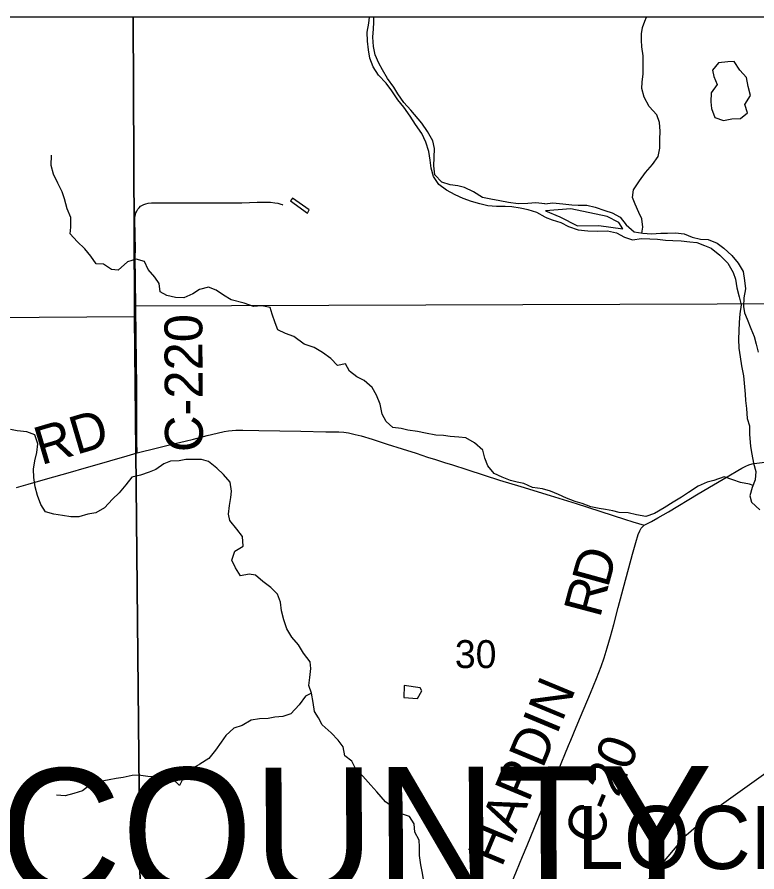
# Model space of a CAD drawing. Extents: x -87 to 2145, y -2128 to 440.
# Drawn here: x -41.988 to -40.88, y -691.904 to -690.623 of the extents above; entities that cross this region are included whole.
import ezdxf

# ---------------------------------------------------------------- set-up
doc = ezdxf.new("R2010")
doc.units = 0
for name, color, linetype in [('GM_X_Corporation_Text', 7, 'Continuous'), ('GM_X_County_Road', 7, 'Continuous'), ('GM_X_County_Road_Text', 7, 'Continuous'), ('GM_X_County_Text', 7, 'Continuous'), ('GM_X_Major_River', 7, 'Continuous'), ('GM_X_Minor_Lake', 7, 'Continuous'), ('GM_X_Minor_River', 7, 'Continuous'), ('GM_X_Rail_Line', 7, 'Continuous'), ('GM_X_Section', 7, 'Continuous'), ('GM_X_Section_Text', 7, 'Continuous'), ('GM_X_Township_Text', 7, 'Continuous'), ('SH_Cut_Line', 7, 'Continuous'), ('SN_P_Text', 7, 'Continuous')]:
    doc.layers.add(name, color=color, linetype=linetype)

msp = doc.modelspace()

# ---------------------------------------------------------------- linework, layer by layer
at = {"layer": 'GM_X_County_Road'}
for points in [[(-41.8086, -691.2758), (-41.8089, -691.259), (-41.8089, -691.2409), (-41.809, -691.2235), (-41.809, -691.2012), (-41.8091, -691.1757), (-41.8096, -691.1403), (-41.8103, -691.0588), (-41.8108, -691.0139), (-41.8112, -690.9855), (-41.8111, -690.9675), (-41.8113, -690.952), (-41.8113, -690.9488), (-41.8118, -690.9265), (-41.8117, -690.9228), (-41.8111, -690.9191), (-41.8103, -690.9161), (-41.8091, -690.9133), (-41.8074, -690.9106), (-41.8055, -690.9082), (-41.8032, -690.9061), (-41.8006, -690.9043), (-41.7984, -690.9032), (-41.7955, -690.9023), (-41.7918, -690.9015), (-41.7869, -690.9011), (-41.7726, -690.901), (-41.7595, -690.9008), (-41.7471, -690.9007), (-41.7142, -690.9008), (-41.6893, -690.9008), (-41.6713, -690.9009), (-41.6514, -690.9007), (-41.6284, -690.9), (-41.6172, -690.8999), (-41.6085, -690.9001), (-41.6023, -690.9008), (-41.5974, -690.9016), (-41.5932, -690.9027), (-41.5909, -690.9036), (-41.5899, -690.9042)], [(-41.8086, -691.2758), (-41.7778, -691.2681), (-41.7557, -691.2626), (-41.7367, -691.2579), (-41.724, -691.2549), (-41.7035, -691.2496), (-41.6885, -691.2459), (-41.6782, -691.2438), (-41.6715, -691.2427), (-41.666, -691.2421), (-41.6604, -691.2418), (-41.6499, -691.2418), (-41.6263, -691.2422), (-41.563, -691.2434), (-41.5257, -691.2441), (-41.5146, -691.244), (-41.506, -691.2442), (-41.4986, -691.2448), (-41.4919, -691.2457), (-41.4816, -691.2479), (-41.4727, -691.2502), (-41.456, -691.2553), (-41.4336, -691.2626), (-41.4111, -691.2698), (-41.3903, -691.2762), (-41.3732, -691.2819), (-41.3614, -691.2856), (-41.3478, -691.29), (-41.3359, -691.2937), (-41.3146, -691.3004), (-41.2882, -691.3093), (-41.2654, -691.3164), (-41.2333, -691.3263), (-41.1896, -691.3397), (-41.1504, -691.3518), (-41.0782, -691.3748), (-41.0658, -691.3789), (-41.0485, -691.3839)], [(-41.9892, -691.3275), (-41.9719, -691.3226), (-41.9456, -691.3152), (-41.9085, -691.3048), (-41.8876, -691.2986), (-41.8685, -691.2932), (-41.8494, -691.2876), (-41.8232, -691.28), (-41.8086, -691.2758)], [(-41.0485, -691.3839), (-41.0378, -691.3785), (-41.028, -691.3731), (-41.0124, -691.364), (-40.9676, -691.3372), (-40.9217, -691.3099), (-40.9084, -691.3019), (-40.9025, -691.2986), (-40.8964, -691.2956), (-40.8919, -691.2938), (-40.8866, -691.2923), (-40.8799, -691.2911), (-40.8603, -691.2884), (-40.8492, -691.2869), (-40.8363, -691.2852), (-40.8258, -691.2837)], [(-41.2482, -691.9219), (-41.2402, -691.9024), (-41.2311, -691.8806), (-41.2241, -691.864), (-41.213, -691.837), (-41.2054, -691.8186), (-41.1978, -691.8003), (-41.1883, -691.778), (-41.1777, -691.7521), (-41.1618, -691.7143), (-41.1584, -691.7063), (-41.1504, -691.6868), (-41.144, -691.6713), (-41.1292, -691.6357), (-41.1203, -691.6138), (-41.1133, -691.5959), (-41.1087, -691.583), (-41.104, -691.5681), (-41.0991, -691.5508), (-41.0943, -691.5327), (-41.0876, -691.5075), (-41.0767, -691.4667), (-41.0717, -691.4481), (-41.0662, -691.4277), (-41.0611, -691.4098), (-41.0575, -691.398), (-41.0552, -691.3926), (-41.0529, -691.3887), (-41.0508, -691.386), (-41.0485, -691.3839)]]:
    msp.add_lwpolyline(points, dxfattribs=at)
at = {"layer": 'GM_X_Major_River'}
for points in [[(-41.1968, -690.9223), (-41.2097, -690.9153), (-41.2226, -690.9116), (-41.2347, -690.9087), (-41.2472, -690.907), (-41.2567, -690.9064), (-41.2697, -690.9062), (-41.283, -690.9052), (-41.2947, -690.9023), (-41.3072, -690.899), (-41.3201, -690.8945), (-41.3321, -690.889), (-41.3449, -690.8819), (-41.3562, -690.8736), (-41.3644, -690.8617), (-41.3679, -690.849), (-41.3692, -690.8368), (-41.3713, -690.8238), (-41.3756, -690.8099), (-41.3818, -690.7968), (-41.3911, -690.7837), (-41.3992, -690.7713), (-41.4088, -690.7578), (-41.4178, -690.7466), (-41.4267, -690.733), (-41.4352, -690.7214), (-41.4468, -690.7098), (-41.4545, -690.697), (-41.4596, -690.684), (-41.4617, -690.6717), (-41.4633, -690.6587), (-41.4638, -690.6453), (-41.4613, -690.6316), (-41.4601, -690.6226)], [(-41.1976, -690.9025), (-41.211, -690.9008), (-41.2228, -690.9017), (-41.2373, -690.9026), (-41.2517, -690.9004), (-41.2649, -690.8979), (-41.2786, -690.8953), (-41.2907, -690.8928), (-41.3043, -690.8845), (-41.3178, -690.8778), (-41.3281, -690.8757), (-41.3395, -690.874), (-41.352, -690.8699), (-41.3624, -690.859), (-41.364, -690.8453), (-41.3631, -690.8331), (-41.3628, -690.8193), (-41.3653, -690.8078), (-41.3734, -690.794), (-41.3819, -690.7816), (-41.3983, -690.7622), (-41.4087, -690.7506), (-41.4176, -690.7378), (-41.4239, -690.7278), (-41.4335, -690.7146), (-41.4409, -690.7015), (-41.4464, -690.6918), (-41.4515, -690.6792), (-41.454, -690.6665), (-41.4552, -690.6528), (-41.4542, -690.6402), (-41.4537, -690.6306), (-41.4538, -690.6226)], [(-41.1976, -690.9025), (-41.1856, -690.9011), (-41.1705, -690.9024), (-41.1572, -690.904), (-41.1477, -690.9044), (-41.1344, -690.9045), (-41.122, -690.9072), (-41.1077, -690.9123), (-41.0964, -690.9158), (-41.0845, -690.9223), (-41.0754, -690.9341), (-41.0636, -690.9444), (-41.0508, -690.9464), (-41.0375, -690.9472), (-41.0238, -690.9466), (-41.0139, -690.9462), (-41.0017, -690.9459), (-40.9888, -690.9475), (-40.9769, -690.9525), (-40.9644, -690.9556), (-40.9526, -690.956), (-40.9395, -690.9615), (-40.9295, -690.9691), (-40.9174, -690.9798), (-40.9079, -690.9916), (-40.9004, -691.0037), (-40.8985, -691.0171), (-40.8967, -691.0297), (-40.8991, -691.0433), (-40.8999, -691.0563), (-40.8984, -691.0659), (-40.8941, -691.0755), (-40.8889, -691.0891), (-40.884, -691.1011), (-40.8806, -691.1126), (-40.8776, -691.1246)], [(-41.0805, -690.9398), (-41.0867, -690.9302), (-41.1042, -690.9216), (-41.1586, -690.9097), (-41.1963, -690.9129)], [(-41.1963, -690.9129), (-41.175, -690.9221), (-41.1484, -690.9356), (-41.1165, -690.9349), (-41.0805, -690.9398)], [(-41.1968, -690.9223), (-41.1865, -690.9262), (-41.1737, -690.9305), (-41.1618, -690.9363), (-41.1475, -690.9414), (-41.1331, -690.943), (-41.1187, -690.9432), (-41.1038, -690.943), (-41.0903, -690.9461), (-41.0783, -690.9523), (-41.0663, -690.9565), (-41.0526, -690.9543), (-41.0404, -690.9548), (-41.0287, -690.9556), (-41.0169, -690.9568), (-41.0059, -690.9575), (-40.9934, -690.958), (-40.9801, -690.9592), (-40.9699, -690.9604), (-40.9583, -690.965), (-40.9485, -690.9691), (-40.9352, -690.9795), (-40.9235, -690.9914), (-40.9152, -691.0054), (-40.9118, -691.0151), (-40.91, -691.0285), (-40.9063, -691.0416), (-40.9033, -691.0539), (-40.9053, -691.0675), (-40.9065, -691.0804), (-40.9074, -691.1052), (-40.9067, -691.1186), (-40.9049, -691.1316), (-40.9027, -691.1454), (-40.8998, -691.16), (-40.8985, -691.1768), (-40.8973, -691.1875), (-40.8969, -691.1974), (-40.8954, -691.2093), (-40.8941, -691.2242), (-40.8907, -691.2354), (-40.8907, -691.2476), (-40.8895, -691.2663), (-40.8872, -691.2774), (-40.885, -691.2912), (-40.8813, -691.3036), (-40.8821, -691.3161), (-40.8867, -691.3274), (-40.8902, -691.3399), (-40.8878, -691.3495), (-40.8753, -691.361)]]:
    msp.add_lwpolyline(points, dxfattribs=at)
at = {"layer": 'GM_X_Minor_Lake'}
for points in [[(-40.9372, -690.6912), (-40.9464, -690.7019), (-40.9444, -690.7116), (-40.9391, -690.7236), (-40.9483, -690.7362), (-40.9488, -690.7495), (-40.948, -690.7598), (-40.9428, -690.773), (-40.9296, -690.7773), (-40.9173, -690.7751)], [(-40.9173, -690.7751), (-40.9044, -690.7744), (-40.8939, -690.766), (-40.8976, -690.7537), (-40.8895, -690.7402), (-40.8929, -690.7264), (-40.8954, -690.7129), (-40.9053, -690.7019), (-40.914, -690.689), (-40.9235, -690.6894), (-40.9372, -690.6912)], [(-41.5754, -690.8939), (-41.5785, -690.898), (-41.553, -690.9165)], [(-41.553, -690.9165), (-41.5506, -690.9116), (-41.5754, -690.8939)], [(-41.3842, -691.6276), (-41.4085, -691.6244), (-41.4089, -691.6423)], [(-41.4089, -691.6423), (-41.3883, -691.6439), (-41.3816, -691.6322), (-41.3842, -691.6276)]]:
    msp.add_lwpolyline(points, dxfattribs=at)
at = {"layer": 'GM_X_Minor_River'}
for points in [[(-41.052, -690.9462), (-41.0508, -690.9372), (-41.0523, -690.925), (-41.0565, -690.9153), (-41.0621, -690.9029), (-41.066, -690.8929), (-41.0648, -690.8815), (-41.0556, -690.8681), (-41.0468, -690.8554), (-41.0361, -690.8436), (-41.0277, -690.8317), (-41.025, -690.8188), (-41.0253, -690.8062), (-41.0248, -690.7933), (-41.0255, -690.7807), (-41.0297, -690.7691), (-41.041, -690.7565), (-41.0485, -690.7425), (-41.0519, -690.7294), (-41.0515, -690.7199), (-41.0503, -690.7077), (-41.0502, -690.694), (-41.0501, -690.6807), (-41.0523, -690.6669), (-41.0527, -690.6573), (-41.0524, -690.6478), (-41.0513, -690.6383), (-41.0479, -690.6285), (-41.045, -690.6226)], [(-41.2011, -691.3298), (-41.2158, -691.3275), (-41.229, -691.3215), (-41.2389, -691.3194), (-41.2491, -691.3169), (-41.2612, -691.3121), (-41.2736, -691.3065), (-41.2829, -691.2952), (-41.2876, -691.2837), (-41.2904, -691.2718), (-41.3027, -691.2605), (-41.3159, -691.2533), (-41.3265, -691.252), (-41.3394, -691.2513), (-41.3493, -691.2496), (-41.3607, -691.2493), (-41.3762, -691.246), (-41.3883, -691.2438), (-41.4027, -691.2416), (-41.4129, -691.2391), (-41.4251, -691.2377), (-41.4355, -691.2287), (-41.4414, -691.2179), (-41.4441, -691.2026), (-41.4496, -691.1891), (-41.4562, -691.1775), (-41.4681, -691.167), (-41.4794, -691.1618), (-41.4903, -691.1532), (-41.4961, -691.1424), (-41.508, -691.1448), (-41.5184, -691.1343), (-41.5308, -691.1252), (-41.5432, -691.1177), (-41.5583, -691.1128), (-41.5736, -691.1014), (-41.5861, -691.097), (-41.5974, -691.0914), (-41.6017, -691.081), (-41.606, -691.068), (-41.6092, -691.0576), (-41.6217, -691.0554), (-41.6343, -691.0563), (-41.6479, -691.0511), (-41.6676, -691.0461), (-41.6792, -691.0393), (-41.6901, -691.0319), (-41.7014, -691.0274), (-41.7152, -691.0309), (-41.7248, -691.0372), (-41.7387, -691.0434), (-41.7508, -691.0428), (-41.7641, -691.0398), (-41.7738, -691.0343), (-41.7755, -691.022), (-41.7821, -691.0124), (-41.7918, -691.0007), (-41.7972, -690.9888), (-41.8097, -690.9855), (-41.8231, -690.9894), (-41.8367, -691.0021), (-41.8466, -691.0007), (-41.8586, -690.9928), (-41.87, -690.9926), (-41.8777, -690.981), (-41.887, -690.9701), (-41.8982, -690.9588), (-41.9086, -690.9475), (-41.908, -690.9372), (-41.9077, -690.9231), (-41.9131, -690.91), (-41.9174, -690.8947), (-41.9206, -690.8847), (-41.9272, -690.8716), (-41.9337, -690.8581), (-41.9373, -690.8451), (-41.9369, -690.8294)], [(-41.9634, -691.3126), (-41.9635, -691.3), (-41.9617, -691.2874), (-41.9588, -691.2749), (-41.957, -691.262), (-41.9617, -691.2485), (-41.9738, -691.2441), (-41.9882, -691.2426), (-41.9981, -691.2409)], [(-41.3792, -691.9144), (-41.3812, -691.9029), (-41.3833, -691.893), (-41.3853, -691.8792), (-41.3854, -691.8662), (-41.386, -691.8563), (-41.3922, -691.844), (-41.3934, -691.8318), (-41.4004, -691.8206), (-41.4125, -691.8169), (-41.4237, -691.8075), (-41.4361, -691.7988), (-41.4491, -691.7837), (-41.4584, -691.7736), (-41.4703, -691.76), (-41.4807, -691.7499), (-41.4869, -691.7375), (-41.497, -691.7297), (-41.4998, -691.7163), (-41.5072, -691.7062), (-41.5176, -691.6953), (-41.5311, -691.6832), (-41.5369, -691.6728), (-41.5428, -691.6631), (-41.5448, -691.6498), (-41.5472, -691.636), (-41.5511, -691.6245), (-41.5497, -691.6123), (-41.5483, -691.599), (-41.5492, -691.5887), (-41.5589, -691.5759), (-41.5666, -691.5635), (-41.5766, -691.5518), (-41.5843, -691.5395), (-41.5886, -691.526), (-41.5921, -691.5126), (-41.5938, -691.4996), (-41.5981, -691.4873), (-41.6082, -691.4776), (-41.6201, -691.4686), (-41.6313, -691.4588), (-41.6408, -691.4574), (-41.6534, -691.4602), (-41.6608, -691.4479), (-41.6663, -691.4367), (-41.6618, -691.4231), (-41.6494, -691.4153), (-41.6503, -691.4008), (-41.6592, -691.3899), (-41.6696, -691.3771), (-41.6717, -691.3675), (-41.6699, -691.3546), (-41.6681, -691.3428), (-41.6671, -691.3333), (-41.6691, -691.3195), (-41.6792, -691.3083), (-41.6888, -691.2985), (-41.7016, -691.2887), (-41.7118, -691.2855), (-41.7255, -691.2856), (-41.7357, -691.2857), (-41.7453, -691.2874), (-41.7586, -691.2879), (-41.7682, -691.2919), (-41.7806, -691.3004), (-41.7902, -691.3044), (-41.8032, -691.3091), (-41.8166, -691.3122), (-41.8256, -691.3235), (-41.8353, -691.3355), (-41.8454, -691.3452), (-41.8575, -691.3583), (-41.8702, -691.3653), (-41.8824, -691.3673), (-41.8958, -691.3716), (-41.908, -691.3713), (-41.9205, -691.3696), (-41.9334, -691.3674), (-41.9455, -691.3641), (-41.9528, -691.3529), (-41.9579, -691.3394), (-41.9614, -691.3264), (-41.9634, -691.3126)], [(-40.8855, -691.3246), (-40.8907, -691.3227), (-40.9043, -691.3203), (-40.9159, -691.3161), (-40.9287, -691.3118), (-40.9445, -691.3169), (-40.9541, -691.3196), (-40.9676, -691.3256), (-40.982, -691.335), (-40.9925, -691.3419), (-41.0053, -691.3498), (-41.0185, -691.3581), (-41.0333, -691.3667), (-41.046, -691.3708), (-41.0599, -691.3684), (-41.0727, -691.3653), (-41.086, -691.3648), (-41.0958, -691.3626), (-41.1064, -691.3607), (-41.1162, -691.3592), (-41.1287, -691.3564), (-41.1418, -691.3514), (-41.152, -691.3487), (-41.1651, -691.3437), (-41.1771, -691.3383), (-41.1891, -691.3333), (-41.2011, -691.3298)], [(-41.5472, -691.636), (-41.556, -691.6404), (-41.5658, -691.6531), (-41.5783, -691.6666), (-41.5901, -691.6709), (-41.6023, -691.6718), (-41.6123, -691.6739), (-41.6252, -691.6744), (-41.6378, -691.6764), (-41.6509, -691.6845), (-41.6635, -691.6881), (-41.6756, -691.6992), (-41.6823, -691.7094), (-41.6909, -691.7214), (-41.701, -691.7338), (-41.7145, -691.7423), (-41.7276, -691.7496), (-41.7389, -691.762), (-41.7449, -691.7744), (-41.7557, -691.7635), (-41.7691, -691.7682), (-41.7826, -691.7614), (-41.7925, -691.7608), (-41.8065, -691.7586), (-41.8161, -691.7592), (-41.8294, -691.762), (-41.8397, -691.7636), (-41.8501, -691.7657), (-41.8665, -691.7688), (-41.8768, -691.7716), (-41.8903, -691.782), (-41.9034, -691.7863), (-41.9164, -691.7899), (-41.9293, -691.7888)]]:
    msp.add_lwpolyline(points, dxfattribs=at)
at = {"layer": 'GM_X_Rail_Line'}
msp.add_lwpolyline([(-41.1724, -692.0809), (-41.0454, -691.9191), (-40.9855, -691.8485), (-40.9329, -691.8025), (-40.5797, -691.5506), (-40.5579, -691.5215), (-40.5491, -691.4767), (-40.5425, -691.3418), (-40.5101, -691.0709), (-40.4846, -690.8239), (-40.4763, -690.7982), (-40.4466, -690.7348), (-40.4009, -690.6226)], dxfattribs=at)
at = {"layer": 'GM_X_Section'}
for points in [[(-41.8124, -691.0555), (-40.7939, -691.0517), (-40.7933, -692.0692), (-41.8025, -692.0857), (-41.8124, -691.0714)], [(-42.8117, -691.0782), (-41.8124, -691.0714), (-41.8025, -692.0857), (-42.8097, -692.086)]]:
    msp.add_lwpolyline(points, close=True, dxfattribs=at)
at = {"layer": 'GM_X_Township_Text'}
msp.add_lwpolyline([(-40.2365, -692.0607), (-40.2365, -690.6226), (-43.8263, -690.6226)], dxfattribs=at)
at = {"layer": 'SH_Cut_Line'}
msp.add_lwpolyline([(-40.2365, -692.0607), (-40.2365, -690.6226), (-47.0365, -690.6226)], dxfattribs=at)
at = {"layer": 'SN_P_Text'}
for points in [[(-41.8146, -690.6226), (-42.8163, -690.6226), (-42.8117, -691.0782), (-41.8124, -691.0714), (-41.8124, -691.0555)], [(-40.7982, -690.6226), (-41.8146, -690.6226), (-41.8124, -691.0555), (-40.7939, -691.0517)]]:
    msp.add_lwpolyline(points, close=True, dxfattribs=at)

# ---------------------------------------------------------------- texts
at = {"layer": 'GM_X_Corporation_Text'}
msp.add_text('LOCKINGTON', height=0.0947, rotation=0, dxfattribs=at).set_placement((-41.1494, -691.8994))
at = {"layer": 'GM_X_County_Road_Text'}
for s, height, rotation, p in [('C-220', 0.05682, 90.2738, (-41.7098, -691.2744)), ('RD', 0.05682, 16.4662, (-41.9522, -691.2943)), ('D', 0.0568, 74.573, (-41.103, -691.4793)), ('R', 0.0568, 75.1312, (-41.115, -691.5243)), ('HARDIN', 0.05682, 67.4199, (-41.2623, -691.8981)), ('C-20', 0.05682, 67.5712, (-41.1181, -691.8674))]:
    msp.add_text(s, height=height, rotation=rotation, dxfattribs=at).set_placement(p)
at = {"layer": 'GM_X_County_Text'}
msp.add_text('SHELBY COUNTY', height=0.189394, rotation=0.2267, dxfattribs=at).set_placement((-43.0843, -691.9426))
at = {"layer": 'GM_X_Section_Text'}
msp.add_text('30', height=0.04186, rotation=0, dxfattribs=at).set_placement((-41.3323, -691.5982))

doc.saveas('drawing.dxf')
